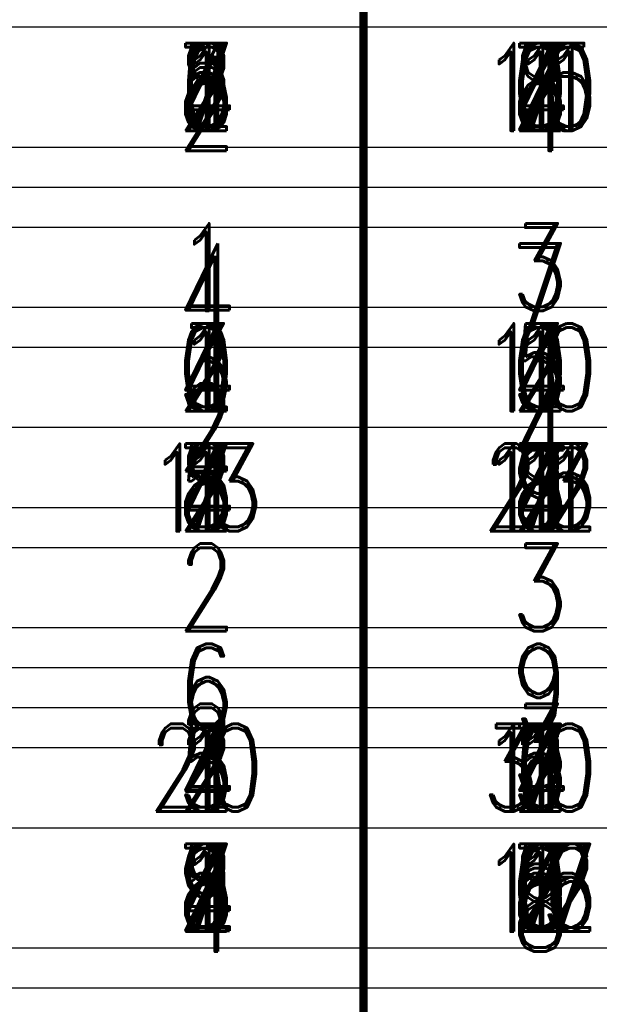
# Model space of a CAD drawing. Extents: x -2 to 113, y -136 to 16.
# Tile 370 of 541: x 73.43 to 80.67, y -67.84 to -55.55. Entities that reach past the tile are written whole.
import ezdxf
from ezdxf.enums import TextEntityAlignment as Align

# ---------------------------------------------------------------- set-up
doc = ezdxf.new("R2010")
doc.units = 0
doc.header["$MEASUREMENT"] = 0
doc.linetypes.add('SOLID', pattern=[0])
doc.layers.get('0').update_dxf_attribs({"linetype": 'SOLID'})
for name, color, linetype in [('1', 7, 'SOLID'), ('10', 7, 'SOLID'), ('11', 7, 'SOLID'), ('12', 7, 'SOLID'), ('13', 7, 'SOLID'), ('14', 7, 'SOLID'), ('15', 7, 'SOLID'), ('16', 7, 'SOLID'), ('17', 7, 'SOLID'), ('18', 7, 'SOLID'), ('19', 7, 'SOLID'), ('2', 7, 'SOLID'), ('20', 7, 'SOLID'), ('21', 7, 'SOLID'), ('22', 7, 'SOLID'), ('23', 7, 'SOLID'), ('24', 7, 'SOLID'), ('25', 7, 'SOLID'), ('26', 7, 'SOLID'), ('27', 7, 'SOLID'), ('28', 7, 'SOLID'), ('29', 7, 'SOLID'), ('3', 7, 'SOLID'), ('30', 7, 'SOLID'), ('31', 7, 'SOLID'), ('32', 7, 'SOLID'), ('33', 7, 'SOLID'), ('34', 7, 'SOLID'), ('35', 7, 'SOLID'), ('36', 7, 'SOLID'), ('37', 7, 'SOLID'), ('38', 7, 'SOLID'), ('39', 7, 'SOLID'), ('4', 7, 'SOLID'), ('40', 7, 'SOLID'), ('41', 7, 'SOLID'), ('42', 7, 'SOLID'), ('43', 7, 'SOLID'), ('44', 7, 'SOLID'), ('45', 7, 'SOLID'), ('46', 7, 'SOLID'), ('47', 7, 'SOLID'), ('48', 7, 'SOLID'), ('49', 7, 'SOLID'), ('5', 7, 'SOLID'), ('50', 7, 'SOLID'), ('51', 7, 'SOLID'), ('52', 7, 'SOLID'), ('53', 7, 'SOLID'), ('54', 7, 'SOLID'), ('55', 7, 'SOLID'), ('56', 7, 'SOLID'), ('57', 7, 'SOLID'), ('58', 7, 'SOLID'), ('59', 7, 'SOLID'), ('6', 7, 'SOLID'), ('60', 7, 'SOLID'), ('61', 7, 'SOLID'), ('62', 7, 'SOLID'), ('63', 7, 'SOLID'), ('64', 7, 'SOLID'), ('65', 7, 'SOLID'), ('66', 7, 'SOLID'), ('67', 7, 'SOLID'), ('68', 7, 'SOLID'), ('7', 7, 'SOLID'), ('8', 7, 'SOLID'), ('9', 7, 'SOLID')]:
    doc.layers.add(name, color=color, linetype=linetype)
doc.styles.add('ROMAND', font='romand', dxfattribs={"height": 1})

msp = doc.modelspace()

# ---------------------------------------------------------------- linework, layer by layer
at = {"color": 7, "linetype": 'SOLID', "const_width": 0.103}
msp.add_lwpolyline([(77.724, -13.139), (77.724, -125.639)], dxfattribs=at)
at = {"color": 7, "linetype": 'SOLID'}
for points in [[(60.077, -55.639), (82.135, -55.639)], [(60.077, -57.139), (82.135, -57.139)], [(60.077, -60.639), (82.135, -60.639)], [(60.077, -62.139), (82.135, -62.139)], [(60.077, -65.639), (82.135, -65.639)], [(60.077, -67.139), (82.135, -67.139)]]:
    msp.add_lwpolyline(points, dxfattribs=at)
at = {"layer": '1', "color": 7, "linetype": 'SOLID', "const_width": 0.103}
msp.add_lwpolyline([(77.724, -13.139), (77.724, -125.639)], dxfattribs=at)
at = {"layer": '1', "color": 7, "linetype": 'SOLID'}
for points in [[(60.077, -55.639), (82.135, -55.639)], [(60.077, -57.139), (82.135, -57.139)], [(60.077, -60.639), (82.135, -60.639)], [(60.077, -62.139), (82.135, -62.139)], [(60.077, -65.639), (82.135, -65.639)], [(60.077, -67.139), (82.135, -67.139)]]:
    msp.add_lwpolyline(points, dxfattribs=at)
at = {"layer": '10', "color": 7, "linetype": 'SOLID', "const_width": 0.103}
msp.add_lwpolyline([(77.724, -13.139), (77.724, -125.639)], dxfattribs=at)
at = {"layer": '10', "color": 7, "linetype": 'SOLID'}
for points in [[(60.077, -55.639), (82.135, -55.639)], [(60.077, -57.139), (82.135, -57.139)], [(60.077, -60.639), (82.135, -60.639)], [(60.077, -62.139), (82.135, -62.139)], [(60.077, -65.639), (82.135, -65.639)], [(60.077, -67.139), (82.135, -67.139)]]:
    msp.add_lwpolyline(points, dxfattribs=at)
at = {"layer": '11', "color": 7, "linetype": 'SOLID', "const_width": 0.103}
msp.add_lwpolyline([(77.724, -13.139), (77.724, -125.639)], dxfattribs=at)
at = {"layer": '12', "color": 7, "linetype": 'SOLID', "const_width": 0.103}
msp.add_lwpolyline([(77.724, -13.139), (77.724, -125.639)], dxfattribs=at)
at = {"layer": '12', "color": 7, "linetype": 'SOLID'}
for points in [[(60.077, -55.639), (82.135, -55.639)], [(60.077, -59.139), (82.135, -59.139)], [(60.077, -60.639), (82.135, -60.639)], [(60.077, -64.139), (82.135, -64.139)], [(60.077, -65.639), (82.135, -65.639)]]:
    msp.add_lwpolyline(points, dxfattribs=at)
at = {"layer": '13', "color": 7, "linetype": 'SOLID', "const_width": 0.103}
msp.add_lwpolyline([(77.724, -13.139), (77.724, -125.639)], dxfattribs=at)
at = {"layer": '14', "color": 7, "linetype": 'SOLID', "const_width": 0.103}
msp.add_lwpolyline([(77.724, -13.139), (77.724, -125.639)], dxfattribs=at)
at = {"layer": '14', "color": 7, "linetype": 'SOLID'}
for points in [[(60.077, -55.639), (82.135, -55.639)], [(60.077, -59.139), (82.135, -59.139)], [(60.077, -60.639), (82.135, -60.639)], [(60.077, -64.139), (82.135, -64.139)], [(60.077, -65.639), (82.135, -65.639)]]:
    msp.add_lwpolyline(points, dxfattribs=at)
at = {"layer": '15', "color": 7, "linetype": 'SOLID', "const_width": 0.103}
msp.add_lwpolyline([(77.724, -13.139), (77.724, -125.639)], dxfattribs=at)
at = {"layer": '16', "color": 7, "linetype": 'SOLID', "const_width": 0.103}
msp.add_lwpolyline([(77.724, -13.139), (77.724, -125.639)], dxfattribs=at)
at = {"layer": '16', "color": 7, "linetype": 'SOLID'}
for points in [[(60.077, -55.639), (82.135, -55.639)], [(60.077, -55.639), (82.135, -55.639)], [(60.077, -57.639), (82.135, -57.639)], [(60.077, -57.639), (82.135, -57.639)], [(60.077, -59.639), (82.135, -59.639)], [(60.077, -59.639), (82.135, -59.639)], [(60.077, -61.639), (82.135, -61.639)], [(60.077, -61.639), (82.135, -61.639)], [(60.077, -63.639), (82.135, -63.639)], [(60.077, -63.639), (82.135, -63.639)], [(60.077, -65.639), (82.135, -65.639)], [(60.077, -65.639), (82.135, -65.639)], [(60.077, -67.639), (82.135, -67.639)], [(60.077, -67.639), (82.135, -67.639)]]:
    msp.add_lwpolyline(points, dxfattribs=at)
at = {"layer": '17', "color": 7, "linetype": 'SOLID', "const_width": 0.103}
msp.add_lwpolyline([(77.724, -13.139), (77.724, -125.639)], dxfattribs=at)
at = {"layer": '18', "color": 7, "linetype": 'SOLID', "const_width": 0.103}
msp.add_lwpolyline([(77.724, -13.139), (77.724, -125.639)], dxfattribs=at)
at = {"layer": '18', "color": 7, "linetype": 'SOLID'}
for points in [[(60.077, -55.639), (82.135, -55.639)], [(60.077, -57.139), (82.135, -57.139)], [(60.077, -60.639), (82.135, -60.639)], [(60.077, -62.139), (82.135, -62.139)], [(60.077, -65.639), (82.135, -65.639)], [(60.077, -67.139), (82.135, -67.139)]]:
    msp.add_lwpolyline(points, dxfattribs=at)
at = {"layer": '19', "color": 7, "linetype": 'SOLID', "const_width": 0.103}
msp.add_lwpolyline([(77.724, -13.139), (77.724, -125.639)], dxfattribs=at)
at = {"layer": '2', "color": 7, "linetype": 'SOLID', "const_width": 0.103}
msp.add_lwpolyline([(77.724, -13.139), (77.724, -125.639)], dxfattribs=at)
at = {"layer": '2', "color": 7, "linetype": 'SOLID'}
for points in [[(60.077, -55.639), (82.135, -55.639)], [(60.077, -59.139), (82.135, -59.139)], [(60.077, -60.639), (82.135, -60.639)], [(60.077, -64.139), (82.135, -64.139)], [(60.077, -65.639), (82.135, -65.639)]]:
    msp.add_lwpolyline(points, dxfattribs=at)
at = {"layer": '20', "color": 7, "linetype": 'SOLID', "const_width": 0.103}
msp.add_lwpolyline([(77.724, -13.139), (77.724, -125.639)], dxfattribs=at)
at = {"layer": '20', "color": 7, "linetype": 'SOLID'}
for points in [[(60.077, -55.639), (82.135, -55.639)], [(60.077, -59.139), (82.135, -59.139)], [(60.077, -60.639), (82.135, -60.639)], [(60.077, -64.139), (82.135, -64.139)], [(60.077, -65.639), (82.135, -65.639)]]:
    msp.add_lwpolyline(points, dxfattribs=at)
at = {"layer": '21', "color": 7, "linetype": 'SOLID', "const_width": 0.103}
msp.add_lwpolyline([(77.724, -13.139), (77.724, -125.639)], dxfattribs=at)
at = {"layer": '22', "color": 7, "linetype": 'SOLID', "const_width": 0.103}
msp.add_lwpolyline([(77.724, -13.139), (77.724, -125.639)], dxfattribs=at)
at = {"layer": '22', "color": 7, "linetype": 'SOLID'}
for points in [[(60.077, -55.639), (82.135, -55.639)], [(60.077, -57.139), (82.135, -57.139)], [(60.077, -60.639), (82.135, -60.639)], [(60.077, -62.139), (82.135, -62.139)], [(60.077, -65.639), (82.135, -65.639)], [(60.077, -67.139), (82.135, -67.139)]]:
    msp.add_lwpolyline(points, dxfattribs=at)
at = {"layer": '23', "color": 7, "linetype": 'SOLID', "const_width": 0.103}
msp.add_lwpolyline([(77.724, -13.139), (77.724, -125.639)], dxfattribs=at)
at = {"layer": '24', "color": 7, "linetype": 'SOLID', "const_width": 0.103}
msp.add_lwpolyline([(77.724, -13.139), (77.724, -125.639)], dxfattribs=at)
at = {"layer": '24', "color": 7, "linetype": 'SOLID'}
for points in [[(60.077, -55.639), (82.135, -55.639)], [(60.077, -57.139), (82.135, -57.139)], [(60.077, -60.639), (82.135, -60.639)], [(60.077, -62.139), (82.135, -62.139)], [(60.077, -65.639), (82.135, -65.639)], [(60.077, -67.139), (82.135, -67.139)]]:
    msp.add_lwpolyline(points, dxfattribs=at)
at = {"layer": '25', "color": 7, "linetype": 'SOLID', "const_width": 0.103}
msp.add_lwpolyline([(77.724, -13.139), (77.724, -125.639)], dxfattribs=at)
at = {"layer": '26', "color": 7, "linetype": 'SOLID', "const_width": 0.103}
msp.add_lwpolyline([(77.724, -13.139), (77.724, -125.639)], dxfattribs=at)
at = {"layer": '26', "color": 7, "linetype": 'SOLID'}
for points in [[(60.077, -55.639), (82.135, -55.639)], [(60.077, -59.139), (82.135, -59.139)], [(60.077, -60.639), (82.135, -60.639)], [(60.077, -64.139), (82.135, -64.139)], [(60.077, -65.639), (82.135, -65.639)]]:
    msp.add_lwpolyline(points, dxfattribs=at)
at = {"layer": '27', "color": 7, "linetype": 'SOLID', "const_width": 0.103}
msp.add_lwpolyline([(77.724, -13.139), (77.724, -125.639)], dxfattribs=at)
at = {"layer": '27', "color": 7, "linetype": 'SOLID'}
for points in [[(60.077, -58.139), (82.135, -58.139)], [(60.077, -59.639), (82.135, -59.639)], [(60.077, -63.139), (82.135, -63.139)], [(60.077, -64.639), (82.135, -64.639)]]:
    msp.add_lwpolyline(points, dxfattribs=at)
at = {"layer": '28', "color": 7, "linetype": 'SOLID', "const_width": 0.103}
msp.add_lwpolyline([(77.724, -13.139), (77.724, -125.639)], dxfattribs=at)
at = {"layer": '29', "color": 7, "linetype": 'SOLID', "const_width": 0.103}
msp.add_lwpolyline([(77.724, -13.139), (77.724, -125.639)], dxfattribs=at)
at = {"layer": '29', "color": 7, "linetype": 'SOLID'}
for points in [[(60.077, -55.639), (82.135, -55.639)], [(60.077, -59.139), (82.135, -59.139)], [(60.077, -60.639), (82.135, -60.639)], [(60.077, -64.139), (82.135, -64.139)], [(60.077, -65.639), (82.135, -65.639)]]:
    msp.add_lwpolyline(points, dxfattribs=at)
at = {"layer": '3', "color": 7, "linetype": 'SOLID', "const_width": 0.103}
msp.add_lwpolyline([(77.724, -13.139), (77.724, -125.639)], dxfattribs=at)
at = {"layer": '30', "color": 7, "linetype": 'SOLID', "const_width": 0.103}
msp.add_lwpolyline([(77.724, -13.139), (77.724, -125.639)], dxfattribs=at)
at = {"layer": '30', "color": 7, "linetype": 'SOLID'}
for points in [[(60.077, -55.639), (82.135, -55.639)], [(60.077, -57.139), (82.135, -57.139)], [(60.077, -60.639), (82.135, -60.639)], [(60.077, -62.139), (82.135, -62.139)], [(60.077, -65.639), (82.135, -65.639)], [(60.077, -67.139), (82.135, -67.139)]]:
    msp.add_lwpolyline(points, dxfattribs=at)
at = {"layer": '31', "color": 7, "linetype": 'SOLID', "const_width": 0.103}
msp.add_lwpolyline([(77.724, -13.139), (77.724, -125.639)], dxfattribs=at)
at = {"layer": '32', "color": 7, "linetype": 'SOLID', "const_width": 0.103}
msp.add_lwpolyline([(77.724, -13.139), (77.724, -125.639)], dxfattribs=at)
at = {"layer": '33', "color": 7, "linetype": 'SOLID', "const_width": 0.103}
msp.add_lwpolyline([(77.724, -13.139), (77.724, -125.639)], dxfattribs=at)
at = {"layer": '34', "color": 7, "linetype": 'SOLID', "const_width": 0.103}
msp.add_lwpolyline([(77.724, -13.139), (77.724, -125.639)], dxfattribs=at)
at = {"layer": '35', "color": 7, "linetype": 'SOLID', "const_width": 0.103}
msp.add_lwpolyline([(77.724, -13.139), (77.724, -125.639)], dxfattribs=at)
at = {"layer": '36', "color": 7, "linetype": 'SOLID', "const_width": 0.103}
msp.add_lwpolyline([(77.724, -13.139), (77.724, -125.639)], dxfattribs=at)
at = {"layer": '37', "color": 7, "linetype": 'SOLID', "const_width": 0.103}
msp.add_lwpolyline([(77.724, -13.139), (77.724, -125.639)], dxfattribs=at)
at = {"layer": '38', "color": 7, "linetype": 'SOLID', "const_width": 0.103}
msp.add_lwpolyline([(77.724, -13.139), (77.724, -125.639)], dxfattribs=at)
at = {"layer": '39', "color": 7, "linetype": 'SOLID', "const_width": 0.103}
msp.add_lwpolyline([(77.724, -13.139), (77.724, -125.639)], dxfattribs=at)
at = {"layer": '39', "color": 7, "linetype": 'SOLID'}
for points in [[(60.077, -55.639), (82.135, -55.639)], [(60.077, -57.139), (82.135, -57.139)], [(60.077, -60.639), (82.135, -60.639)], [(60.077, -62.139), (82.135, -62.139)], [(60.077, -65.639), (82.135, -65.639)], [(60.077, -67.139), (82.135, -67.139)]]:
    msp.add_lwpolyline(points, dxfattribs=at)
at = {"layer": '4', "color": 7, "linetype": 'SOLID', "const_width": 0.103}
msp.add_lwpolyline([(77.724, -13.139), (77.724, -125.639)], dxfattribs=at)
at = {"layer": '4', "color": 7, "linetype": 'SOLID'}
for points in [[(60.077, -55.639), (82.135, -55.639)], [(60.077, -59.139), (82.135, -59.139)], [(60.077, -60.639), (82.135, -60.639)], [(60.077, -64.139), (82.135, -64.139)], [(60.077, -65.639), (82.135, -65.639)]]:
    msp.add_lwpolyline(points, dxfattribs=at)
at = {"layer": '40', "color": 7, "linetype": 'SOLID', "const_width": 0.103}
msp.add_lwpolyline([(77.724, -13.139), (77.724, -125.639)], dxfattribs=at)
at = {"layer": '41', "color": 7, "linetype": 'SOLID', "const_width": 0.103}
msp.add_lwpolyline([(77.724, -13.139), (77.724, -125.639)], dxfattribs=at)
at = {"layer": '41', "color": 7, "linetype": 'SOLID'}
for points in [[(60.077, -55.639), (82.135, -55.639)], [(60.077, -57.139), (82.135, -57.139)], [(60.077, -60.639), (82.135, -60.639)], [(60.077, -62.139), (82.135, -62.139)], [(60.077, -65.639), (82.135, -65.639)], [(60.077, -67.139), (82.135, -67.139)]]:
    msp.add_lwpolyline(points, dxfattribs=at)
at = {"layer": '42', "color": 7, "linetype": 'SOLID', "const_width": 0.103}
msp.add_lwpolyline([(77.724, -13.139), (77.724, -125.639)], dxfattribs=at)
at = {"layer": '43', "color": 7, "linetype": 'SOLID', "const_width": 0.103}
msp.add_lwpolyline([(77.724, -13.139), (77.724, -125.639)], dxfattribs=at)
at = {"layer": '43', "color": 7, "linetype": 'SOLID'}
for points in [[(60.077, -55.639), (82.135, -55.639)], [(60.077, -57.139), (82.135, -57.139)], [(60.077, -60.639), (82.135, -60.639)], [(60.077, -62.139), (82.135, -62.139)], [(60.077, -65.639), (82.135, -65.639)], [(60.077, -67.139), (82.135, -67.139)]]:
    msp.add_lwpolyline(points, dxfattribs=at)
at = {"layer": '44', "color": 7, "linetype": 'SOLID', "const_width": 0.103}
msp.add_lwpolyline([(77.724, -13.139), (77.724, -125.639)], dxfattribs=at)
at = {"layer": '45', "color": 7, "linetype": 'SOLID', "const_width": 0.103}
msp.add_lwpolyline([(77.724, -13.139), (77.724, -125.639)], dxfattribs=at)
at = {"layer": '45', "color": 7, "linetype": 'SOLID'}
for points in [[(60.077, -55.639), (82.135, -55.639)], [(60.077, -59.139), (82.135, -59.139)], [(60.077, -60.639), (82.135, -60.639)], [(60.077, -64.139), (82.135, -64.139)], [(60.077, -65.639), (82.135, -65.639)]]:
    msp.add_lwpolyline(points, dxfattribs=at)
at = {"layer": '46', "color": 7, "linetype": 'SOLID', "const_width": 0.103}
msp.add_lwpolyline([(77.724, -13.139), (77.724, -125.639)], dxfattribs=at)
at = {"layer": '46', "color": 7, "linetype": 'SOLID'}
for points in [[(60.077, -55.639), (82.135, -55.639)], [(60.077, -59.139), (82.135, -59.139)], [(60.077, -60.639), (82.135, -60.639)], [(60.077, -64.139), (82.135, -64.139)], [(60.077, -65.639), (82.135, -65.639)]]:
    msp.add_lwpolyline(points, dxfattribs=at)
at = {"layer": '47', "color": 7, "linetype": 'SOLID', "const_width": 0.103}
msp.add_lwpolyline([(77.724, -13.139), (77.724, -125.639)], dxfattribs=at)
at = {"layer": '47', "color": 7, "linetype": 'SOLID'}
for points in [[(60.077, -55.639), (82.135, -55.639)], [(60.077, -57.139), (82.135, -57.139)], [(60.077, -60.639), (82.135, -60.639)], [(60.077, -62.139), (82.135, -62.139)], [(60.077, -65.639), (82.135, -65.639)], [(60.077, -67.139), (82.135, -67.139)]]:
    msp.add_lwpolyline(points, dxfattribs=at)
at = {"layer": '48', "color": 7, "linetype": 'SOLID', "const_width": 0.103}
msp.add_lwpolyline([(77.724, -13.139), (77.724, -125.639)], dxfattribs=at)
at = {"layer": '48', "color": 7, "linetype": 'SOLID'}
for points in [[(60.077, -55.639), (82.135, -55.639)], [(60.077, -57.139), (82.135, -57.139)], [(60.077, -60.639), (82.135, -60.639)], [(60.077, -62.139), (82.135, -62.139)], [(60.077, -65.639), (82.135, -65.639)], [(60.077, -67.139), (82.135, -67.139)]]:
    msp.add_lwpolyline(points, dxfattribs=at)
at = {"layer": '49', "color": 7, "linetype": 'SOLID', "const_width": 0.103}
msp.add_lwpolyline([(77.724, -13.139), (77.724, -125.639)], dxfattribs=at)
at = {"layer": '49', "color": 7, "linetype": 'SOLID'}
for points in [[(60.077, -55.639), (82.135, -55.639)], [(60.077, -57.139), (82.135, -57.139)], [(60.077, -60.639), (82.135, -60.639)], [(60.077, -62.139), (82.135, -62.139)], [(60.077, -65.639), (82.135, -65.639)], [(60.077, -67.139), (82.135, -67.139)]]:
    msp.add_lwpolyline(points, dxfattribs=at)
at = {"layer": '5', "color": 7, "linetype": 'SOLID', "const_width": 0.103}
msp.add_lwpolyline([(77.724, -13.139), (77.724, -125.639)], dxfattribs=at)
at = {"layer": '50', "color": 7, "linetype": 'SOLID', "const_width": 0.103}
msp.add_lwpolyline([(77.724, -13.139), (77.724, -125.639)], dxfattribs=at)
at = {"layer": '50', "color": 7, "linetype": 'SOLID'}
for points in [[(60.077, -55.639), (82.135, -55.639)], [(60.077, -59.139), (82.135, -59.139)], [(60.077, -60.639), (82.135, -60.639)], [(60.077, -64.139), (82.135, -64.139)], [(60.077, -65.639), (82.135, -65.639)]]:
    msp.add_lwpolyline(points, dxfattribs=at)
at = {"layer": '51', "color": 7, "linetype": 'SOLID', "const_width": 0.103}
msp.add_lwpolyline([(77.724, -13.139), (77.724, -125.639)], dxfattribs=at)
at = {"layer": '52', "color": 7, "linetype": 'SOLID', "const_width": 0.103}
msp.add_lwpolyline([(77.724, -13.139), (77.724, -125.639)], dxfattribs=at)
at = {"layer": '52', "color": 7, "linetype": 'SOLID'}
for points in [[(60.077, -55.639), (82.135, -55.639)], [(60.077, -57.139), (82.135, -57.139)], [(60.077, -60.639), (82.135, -60.639)], [(60.077, -62.139), (82.135, -62.139)], [(60.077, -65.639), (82.135, -65.639)], [(60.077, -67.139), (82.135, -67.139)]]:
    msp.add_lwpolyline(points, dxfattribs=at)
at = {"layer": '53', "color": 7, "linetype": 'SOLID', "const_width": 0.103}
msp.add_lwpolyline([(77.724, -13.139), (77.724, -125.639)], dxfattribs=at)
at = {"layer": '54', "color": 7, "linetype": 'SOLID', "const_width": 0.103}
msp.add_lwpolyline([(77.724, -13.139), (77.724, -125.639)], dxfattribs=at)
at = {"layer": '54', "color": 7, "linetype": 'SOLID'}
for points in [[(60.077, -55.639), (82.135, -55.639)], [(60.077, -59.139), (82.135, -59.139)], [(60.077, -60.639), (82.135, -60.639)], [(60.077, -64.139), (82.135, -64.139)], [(60.077, -65.639), (82.135, -65.639)]]:
    msp.add_lwpolyline(points, dxfattribs=at)
at = {"layer": '55', "color": 7, "linetype": 'SOLID', "const_width": 0.103}
msp.add_lwpolyline([(77.724, -13.139), (77.724, -125.639)], dxfattribs=at)
at = {"layer": '56', "color": 7, "linetype": 'SOLID', "const_width": 0.103}
msp.add_lwpolyline([(77.724, -13.139), (77.724, -125.639)], dxfattribs=at)
at = {"layer": '56', "color": 7, "linetype": 'SOLID'}
for points in [[(60.077, -55.639), (82.135, -55.639)], [(60.077, -57.139), (82.135, -57.139)], [(60.077, -60.639), (82.135, -60.639)], [(60.077, -62.139), (82.135, -62.139)], [(60.077, -65.639), (82.135, -65.639)], [(60.077, -67.139), (82.135, -67.139)]]:
    msp.add_lwpolyline(points, dxfattribs=at)
at = {"layer": '57', "color": 7, "linetype": 'SOLID', "const_width": 0.103}
msp.add_lwpolyline([(77.724, -13.139), (77.724, -125.639)], dxfattribs=at)
at = {"layer": '57', "color": 7, "linetype": 'SOLID'}
for points in [[(60.077, -55.639), (82.135, -55.639)], [(60.077, -57.139), (82.135, -57.139)], [(60.077, -60.639), (82.135, -60.639)], [(60.077, -62.139), (82.135, -62.139)], [(60.077, -65.639), (82.135, -65.639)], [(60.077, -67.139), (82.135, -67.139)]]:
    msp.add_lwpolyline(points, dxfattribs=at)
at = {"layer": '58', "color": 7, "linetype": 'SOLID', "const_width": 0.103}
msp.add_lwpolyline([(77.724, -13.139), (77.724, -125.639)], dxfattribs=at)
at = {"layer": '59', "color": 7, "linetype": 'SOLID', "const_width": 0.103}
msp.add_lwpolyline([(77.724, -13.139), (77.724, -125.639)], dxfattribs=at)
at = {"layer": '59', "color": 7, "linetype": 'SOLID'}
for points in [[(60.077, -55.639), (82.135, -55.639)], [(60.077, -57.139), (82.135, -57.139)], [(60.077, -60.639), (82.135, -60.639)], [(60.077, -62.139), (82.135, -62.139)], [(60.077, -65.639), (82.135, -65.639)], [(60.077, -67.139), (82.135, -67.139)]]:
    msp.add_lwpolyline(points, dxfattribs=at)
at = {"layer": '6', "color": 7, "linetype": 'SOLID', "const_width": 0.103}
msp.add_lwpolyline([(77.724, -13.139), (77.724, -125.639)], dxfattribs=at)
at = {"layer": '6', "color": 7, "linetype": 'SOLID'}
for points in [[(60.077, -55.639), (82.135, -55.639)], [(60.077, -57.139), (82.135, -57.139)], [(60.077, -60.639), (82.135, -60.639)], [(60.077, -62.139), (82.135, -62.139)], [(60.077, -65.639), (82.135, -65.639)], [(60.077, -67.139), (82.135, -67.139)]]:
    msp.add_lwpolyline(points, dxfattribs=at)
at = {"layer": '60', "color": 7, "linetype": 'SOLID', "const_width": 0.103}
msp.add_lwpolyline([(77.724, -13.139), (77.724, -125.639)], dxfattribs=at)
at = {"layer": '61', "color": 7, "linetype": 'SOLID', "const_width": 0.103}
msp.add_lwpolyline([(77.724, -13.139), (77.724, -125.639)], dxfattribs=at)
at = {"layer": '61', "color": 7, "linetype": 'SOLID'}
for points in [[(60.077, -55.639), (82.135, -55.639)], [(60.077, -57.139), (82.135, -57.139)], [(60.077, -60.639), (82.135, -60.639)], [(60.077, -62.139), (82.135, -62.139)], [(60.077, -65.639), (82.135, -65.639)], [(60.077, -67.139), (82.135, -67.139)]]:
    msp.add_lwpolyline(points, dxfattribs=at)
at = {"layer": '62', "color": 7, "linetype": 'SOLID', "const_width": 0.103}
msp.add_lwpolyline([(77.724, -13.139), (77.724, -125.639)], dxfattribs=at)
at = {"layer": '63', "color": 7, "linetype": 'SOLID', "const_width": 0.103}
msp.add_lwpolyline([(77.724, -13.139), (77.724, -125.639)], dxfattribs=at)
at = {"layer": '63', "color": 7, "linetype": 'SOLID'}
for points in [[(60.077, -55.639), (82.135, -55.639)], [(60.077, -57.139), (82.135, -57.139)], [(60.077, -60.639), (82.135, -60.639)], [(60.077, -62.139), (82.135, -62.139)], [(60.077, -65.639), (82.135, -65.639)], [(60.077, -67.139), (82.135, -67.139)]]:
    msp.add_lwpolyline(points, dxfattribs=at)
at = {"layer": '64', "color": 7, "linetype": 'SOLID', "const_width": 0.103}
msp.add_lwpolyline([(77.724, -13.139), (77.724, -125.639)], dxfattribs=at)
at = {"layer": '65', "color": 7, "linetype": 'SOLID', "const_width": 0.103}
msp.add_lwpolyline([(77.724, -13.139), (77.724, -125.639)], dxfattribs=at)
at = {"layer": '65', "color": 7, "linetype": 'SOLID'}
for points in [[(60.077, -55.639), (82.135, -55.639)], [(60.077, -59.139), (82.135, -59.139)], [(60.077, -60.639), (82.135, -60.639)], [(60.077, -64.139), (82.135, -64.139)], [(60.077, -65.639), (82.135, -65.639)]]:
    msp.add_lwpolyline(points, dxfattribs=at)
at = {"layer": '66', "color": 7, "linetype": 'SOLID', "const_width": 0.103}
msp.add_lwpolyline([(77.724, -13.139), (77.724, -125.639)], dxfattribs=at)
at = {"layer": '67', "color": 7, "linetype": 'SOLID', "const_width": 0.103}
msp.add_lwpolyline([(77.724, -13.139), (77.724, -125.639)], dxfattribs=at)
at = {"layer": '67', "color": 7, "linetype": 'SOLID'}
for points in [[(60.077, -55.639), (82.135, -55.639)], [(60.077, -59.139), (82.135, -59.139)], [(60.077, -60.639), (82.135, -60.639)], [(60.077, -64.139), (82.135, -64.139)], [(60.077, -65.639), (82.135, -65.639)]]:
    msp.add_lwpolyline(points, dxfattribs=at)
at = {"layer": '68', "color": 7, "linetype": 'SOLID', "const_width": 0.103}
msp.add_lwpolyline([(77.724, -13.139), (77.724, -125.639)], dxfattribs=at)
at = {"layer": '7', "color": 7, "linetype": 'SOLID', "const_width": 0.103}
msp.add_lwpolyline([(77.724, -13.139), (77.724, -125.639)], dxfattribs=at)
at = {"layer": '8', "color": 7, "linetype": 'SOLID', "const_width": 0.103}
msp.add_lwpolyline([(77.724, -13.139), (77.724, -125.639)], dxfattribs=at)
at = {"layer": '8', "color": 7, "linetype": 'SOLID'}
for points in [[(60.077, -55.639), (82.135, -55.639)], [(60.077, -59.139), (82.135, -59.139)], [(60.077, -60.639), (82.135, -60.639)], [(60.077, -64.139), (82.135, -64.139)], [(60.077, -65.639), (82.135, -65.639)]]:
    msp.add_lwpolyline(points, dxfattribs=at)
at = {"layer": '9', "color": 7, "linetype": 'SOLID', "const_width": 0.103}
msp.add_lwpolyline([(77.724, -13.139), (77.724, -125.639)], dxfattribs=at)

# ---------------------------------------------------------------- texts
at = {"color": 7, "style": 'ROMAND', "width": 0.78}
for s, p in [('1', (75.76, -56.389)), ('1', (79.93, -56.389)), ('2', (75.76, -61.389)), ('2', (79.93, -61.389)), ('2', (75.76, -66.389)), ('3', (79.93, -66.389))]:
    msp.add_text(s, height=1.094, dxfattribs=at).set_placement(p, align=Align.MIDDLE_CENTER)
at = {"layer": '1', "color": 7, "style": 'ROMAND', "width": 0.78}
for s, p in [('2', (75.76, -56.389)), ('2', (79.93, -56.389)), ('2', (75.76, -61.389)), ('2', (79.93, -61.389)), ('2', (75.76, -66.389)), ('3', (79.93, -66.389))]:
    msp.add_text(s, height=1.094, dxfattribs=at).set_placement(p, align=Align.MIDDLE_CENTER)
at = {"layer": '10', "color": 7, "style": 'ROMAND', "width": 0.78}
for s, p in [('0', (79.93, -56.389)), ('1', (75.76, -61.389)), ('1', (79.93, -61.389)), ('1', (75.76, -66.389)), ('1', (79.93, -66.389))]:
    msp.add_text(s, height=1.094, dxfattribs=at).set_placement(p, align=Align.MIDDLE_CENTER)
at = {"layer": '12', "color": 7, "style": 'ROMAND', "width": 0.78}
for s, height, p in [('4', 1.094, (75.76, -59.889)), ('10', 1.0941, (79.93, -59.889)), ('20', 1.0941, (75.76, -64.889)), ('30', 1.0941, (79.93, -64.889))]:
    msp.add_text(s, height=height, dxfattribs=at).set_placement(p, align=Align.MIDDLE_CENTER)
at = {"layer": '14', "color": 7, "style": 'ROMAND', "width": 0.78}
for s, height, p in [('3', 1.094, (75.76, -59.889)), ('5', 1.094, (79.93, -59.889)), ('5', 1.094, (75.76, -64.889)), ('10', 1.0941, (79.93, -64.889))]:
    msp.add_text(s, height=height, dxfattribs=at).set_placement(p, align=Align.MIDDLE_CENTER)
at = {"layer": '16', "color": 7, "style": 'ROMAND', "width": 0.78}
for s, p in [('2', (75.76, -56.639)), ('4', (79.93, -56.639)), ('1', (75.76, -58.639)), ('3', (79.93, -58.639)), ('2', (75.76, -60.639)), ('4', (79.93, -60.639)), ('2', (75.76, -62.639)), ('3', (79.93, -62.639)), ('2', (75.76, -64.639)), ('3', (79.93, -64.639)), ('4', (75.76, -66.639)), ('8', (79.93, -66.639))]:
    msp.add_text(s, height=1.094, dxfattribs=at).set_placement(p, align=Align.MIDDLE_CENTER)
at = {"layer": '18', "color": 7, "style": 'ROMAND', "width": 0.78}
for s, height, p in [('2', 1.094, (75.76, -56.389)), ('3', 1.094, (79.93, -56.389)), ('7', 1.094, (75.76, -61.389)), ('11', 1.0941, (79.93, -61.389)), ('8', 1.094, (75.76, -66.389)), ('15', 1.0941, (79.93, -66.389))]:
    msp.add_text(s, height=height, dxfattribs=at).set_placement(p, align=Align.MIDDLE_CENTER)
at = {"layer": '2', "color": 7, "style": 'ROMAND', "width": 0.78}
for s, p in [('1', (75.76, -59.889)), ('2', (79.93, -59.889)), ('3', (75.76, -64.889)), ('6', (79.93, -64.889))]:
    msp.add_text(s, height=1.094, dxfattribs=at).set_placement(p, align=Align.MIDDLE_CENTER)
at = {"layer": '20', "color": 7, "style": 'ROMAND', "width": 0.78}
for s, p in [('2', (75.76, -59.889)), ('3', (79.93, -59.889)), ('2', (75.76, -64.889)), ('4', (79.93, -64.889))]:
    msp.add_text(s, height=1.094, dxfattribs=at).set_placement(p, align=Align.MIDDLE_CENTER)
at = {"layer": '22', "color": 7, "style": 'ROMAND', "width": 0.78}
for s, height, p in [('5', 1.094, (75.76, -56.389)), ('10', 1.0941, (79.93, -56.389)), ('5', 1.094, (75.76, -61.389)), ('9', 1.094, (79.93, -61.389)), ('5', 1.094, (75.76, -66.389)), ('8', 1.094, (79.93, -66.389))]:
    msp.add_text(s, height=height, dxfattribs=at).set_placement(p, align=Align.MIDDLE_CENTER)
at = {"layer": '24', "color": 7, "style": 'ROMAND', "width": 0.78}
for s, p in [('0', (79.93, -56.389)), ('4', (75.76, -61.389)), ('7', (79.93, -61.389)), ('5', (75.76, -66.389)), ('8', (79.93, -66.389))]:
    msp.add_text(s, height=1.094, dxfattribs=at).set_placement(p, align=Align.MIDDLE_CENTER)
at = {"layer": '26', "color": 7, "style": 'ROMAND', "width": 0.78}
for s, p in [('0', (79.93, -59.889)), ('5', (75.76, -64.889)), ('7', (79.93, -64.889))]:
    msp.add_text(s, height=1.094, dxfattribs=at).set_placement(p, align=Align.MIDDLE_CENTER)
at = {"layer": '27', "color": 7, "style": 'ROMAND', "width": 0.78}
for s, p in [('4', (75.76, -58.889)), ('7', (79.93, -58.889)), ('6', (75.76, -63.889)), ('9', (79.93, -63.889))]:
    msp.add_text(s, height=1.094, dxfattribs=at).set_placement(p, align=Align.MIDDLE_CENTER)
at = {"layer": '29', "color": 7, "style": 'ROMAND', "width": 0.78}
for s, p in [('2', (75.76, -59.889)), ('4', (79.93, -59.889)), ('4', (75.76, -64.889)), ('7', (79.93, -64.889))]:
    msp.add_text(s, height=1.094, dxfattribs=at).set_placement(p, align=Align.MIDDLE_CENTER)
at = {"layer": '30', "color": 7, "style": 'ROMAND', "width": 0.78}
for s, height, p in [('6', 1.094, (75.76, -56.389)), ('11', 1.0941, (79.93, -56.389)), ('8', 1.094, (75.76, -61.389)), ('15', 1.0941, (79.93, -61.389)), ('7', 1.094, (75.76, -66.389)), ('12', 1.0941, (79.93, -66.389))]:
    msp.add_text(s, height=height, dxfattribs=at).set_placement(p, align=Align.MIDDLE_CENTER)
at = {"layer": '39', "color": 7, "style": 'ROMAND', "width": 0.78}
for s, p in [('2', (75.76, -56.389)), ('4', (79.93, -56.389)), ('5', (75.76, -61.389)), ('8', (79.93, -61.389)), ('3', (75.76, -66.389)), ('5', (79.93, -66.389))]:
    msp.add_text(s, height=1.094, dxfattribs=at).set_placement(p, align=Align.MIDDLE_CENTER)
at = {"layer": '4', "color": 7, "style": 'ROMAND', "width": 0.78}
for s, p in [('1', (75.76, -59.889)), ('2', (79.93, -59.889)), ('1', (75.76, -64.889)), ('2', (79.93, -64.889))]:
    msp.add_text(s, height=1.094, dxfattribs=at).set_placement(p, align=Align.MIDDLE_CENTER)
at = {"layer": '41', "color": 7, "style": 'ROMAND', "width": 0.78}
for s, height, p in [('4', 1.094, (75.76, -56.389)), ('7', 1.094, (79.93, -56.389)), ('7', 1.094, (75.76, -61.389)), ('12', 1.0941, (79.93, -61.389)), ('7', 1.094, (75.76, -66.389)), ('12', 1.0941, (79.93, -66.389))]:
    msp.add_text(s, height=height, dxfattribs=at).set_placement(p, align=Align.MIDDLE_CENTER)
at = {"layer": '43', "color": 7, "style": 'ROMAND', "width": 0.78}
for s, p in [('2', (75.76, -56.389)), ('3', (79.93, -56.389)), ('3', (75.76, -61.389)), ('4', (79.93, -61.389)), ('4', (75.76, -66.389)), ('6', (79.93, -66.389))]:
    msp.add_text(s, height=1.094, dxfattribs=at).set_placement(p, align=Align.MIDDLE_CENTER)
at = {"layer": '45', "color": 7, "style": 'ROMAND', "width": 0.78}
for s, p in [('2', (75.76, -59.889)), ('3', (79.93, -59.889)), ('3', (75.76, -64.889)), ('5', (79.93, -64.889))]:
    msp.add_text(s, height=1.094, dxfattribs=at).set_placement(p, align=Align.MIDDLE_CENTER)
at = {"layer": '46', "color": 7, "style": 'ROMAND', "width": 0.78}
for s, p in [('1', (75.76, -59.889)), ('3', (79.93, -59.889)), ('2', (75.76, -64.889)), ('3', (79.93, -64.889))]:
    msp.add_text(s, height=1.094, dxfattribs=at).set_placement(p, align=Align.MIDDLE_CENTER)
at = {"layer": '47', "color": 7, "style": 'ROMAND', "width": 0.78}
for s, p in [('5', (75.76, -56.389)), ('8', (79.93, -56.389)), ('1', (75.76, -61.389)), ('2', (79.93, -61.389)), ('3', (75.76, -66.389)), ('5', (79.93, -66.389))]:
    msp.add_text(s, height=1.094, dxfattribs=at).set_placement(p, align=Align.MIDDLE_CENTER)
at = {"layer": '48', "color": 7, "style": 'ROMAND', "width": 0.78}
for s, p in [('1', (75.76, -56.389)), ('1', (79.93, -56.389)), ('2', (75.76, -61.389)), ('2', (79.93, -61.389)), ('0', (79.93, -66.389))]:
    msp.add_text(s, height=1.094, dxfattribs=at).set_placement(p, align=Align.MIDDLE_CENTER)
at = {"layer": '49', "color": 7, "style": 'ROMAND', "width": 0.78}
for s, p in [('1', (75.76, -56.389)), ('2', (79.93, -56.389)), ('1', (75.76, -61.389)), ('2', (79.93, -61.389)), ('1', (75.76, -66.389)), ('2', (79.93, -66.389))]:
    msp.add_text(s, height=1.094, dxfattribs=at).set_placement(p, align=Align.MIDDLE_CENTER)
at = {"layer": '50', "color": 7, "style": 'ROMAND', "width": 0.78}
for s, p in [('0', (75.76, -59.889)), ('1', (79.93, -59.889)), ('1', (75.76, -64.889)), ('3', (79.93, -64.889))]:
    msp.add_text(s, height=1.094, dxfattribs=at).set_placement(p, align=Align.MIDDLE_CENTER)
at = {"layer": '52', "color": 7, "style": 'ROMAND', "width": 0.78}
for s, p in [('2', (75.76, -56.389)), ('4', (79.93, -56.389)), ('1', (75.76, -61.389)), ('2', (79.93, -61.389)), ('5', (75.76, -66.389)), ('7', (79.93, -66.389))]:
    msp.add_text(s, height=1.094, dxfattribs=at).set_placement(p, align=Align.MIDDLE_CENTER)
at = {"layer": '54', "color": 7, "style": 'ROMAND', "width": 0.78}
for s, p in [('1', (75.76, -59.889)), ('1', (79.93, -59.889)), ('1', (75.76, -64.889)), ('2', (79.93, -64.889))]:
    msp.add_text(s, height=1.094, dxfattribs=at).set_placement(p, align=Align.MIDDLE_CENTER)
at = {"layer": '56', "color": 7, "style": 'ROMAND', "width": 0.78}
for s, height, p in [('7', 1.094, (75.76, -56.389)), ('10', 1.0941, (79.93, -56.389)), ('8', 1.094, (75.76, -61.389)), ('15', 1.0941, (79.93, -61.389)), ('9', 1.094, (75.76, -66.389)), ('17', 1.0941, (79.93, -66.389))]:
    msp.add_text(s, height=height, dxfattribs=at).set_placement(p, align=Align.MIDDLE_CENTER)
at = {"layer": '57', "color": 7, "style": 'ROMAND', "width": 0.78}
for s, p in [('1', (75.76, -56.389)), ('1', (79.93, -56.389)), ('1', (75.76, -61.389)), ('2', (79.93, -61.389)), ('2', (75.76, -66.389)), ('6', (79.93, -66.389))]:
    msp.add_text(s, height=1.094, dxfattribs=at).set_placement(p, align=Align.MIDDLE_CENTER)
at = {"layer": '59', "color": 7, "style": 'ROMAND', "width": 0.78}
for s, p in [('0', (79.93, -56.389)), ('1', (75.76, -61.389)), ('1', (79.93, -61.389)), ('0', (79.93, -66.389))]:
    msp.add_text(s, height=1.094, dxfattribs=at).set_placement(p, align=Align.MIDDLE_CENTER)
at = {"layer": '6', "color": 7, "style": 'ROMAND', "width": 0.78}
for s, p in [('1', (75.76, -56.389)), ('1', (79.93, -56.389)), ('2', (75.76, -61.389)), ('3', (79.93, -61.389)), ('2', (75.76, -66.389)), ('3', (79.93, -66.389))]:
    msp.add_text(s, height=1.094, dxfattribs=at).set_placement(p, align=Align.MIDDLE_CENTER)
at = {"layer": '61', "color": 7, "style": 'ROMAND', "width": 0.78}
for s, height, p in [('8', 1.094, (75.76, -56.389)), ('15', 1.0941, (79.93, -56.389)), ('13', 1.0941, (75.76, -61.389)), ('23', 1.0941, (79.93, -61.389)), ('9', 1.094, (75.76, -66.389)), ('16', 1.0941, (79.93, -66.389))]:
    msp.add_text(s, height=height, dxfattribs=at).set_placement(p, align=Align.MIDDLE_CENTER)
at = {"layer": '63', "color": 7, "style": 'ROMAND', "width": 0.78}
for s, height, p in [('5', 1.094, (75.76, -56.389)), ('10', 1.0941, (79.93, -56.389)), ('4', 1.094, (75.76, -61.389)), ('7', 1.094, (79.93, -61.389)), ('2', 1.094, (75.76, -66.389)), ('5', 1.094, (79.93, -66.389))]:
    msp.add_text(s, height=height, dxfattribs=at).set_placement(p, align=Align.MIDDLE_CENTER)
at = {"layer": '65', "color": 7, "style": 'ROMAND', "width": 0.78}
for s, p in [('1', (75.76, -59.889)), ('2', (79.93, -59.889)), ('1', (75.76, -64.889)), ('1', (79.93, -64.889))]:
    msp.add_text(s, height=1.094, dxfattribs=at).set_placement(p, align=Align.MIDDLE_CENTER)
at = {"layer": '67', "color": 7, "style": 'ROMAND', "width": 0.78}
for s, p in [('2', (75.76, -59.889)), ('2', (79.93, -59.889)), ('2', (75.76, -64.889)), ('4', (79.93, -64.889))]:
    msp.add_text(s, height=1.094, dxfattribs=at).set_placement(p, align=Align.MIDDLE_CENTER)
at = {"layer": '8', "color": 7, "style": 'ROMAND', "width": 0.78}
for s, p in [('0', (79.93, -59.889)), ('4', (75.76, -64.889)), ('7', (79.93, -64.889))]:
    msp.add_text(s, height=1.094, dxfattribs=at).set_placement(p, align=Align.MIDDLE_CENTER)

doc.saveas('drawing.dxf')
